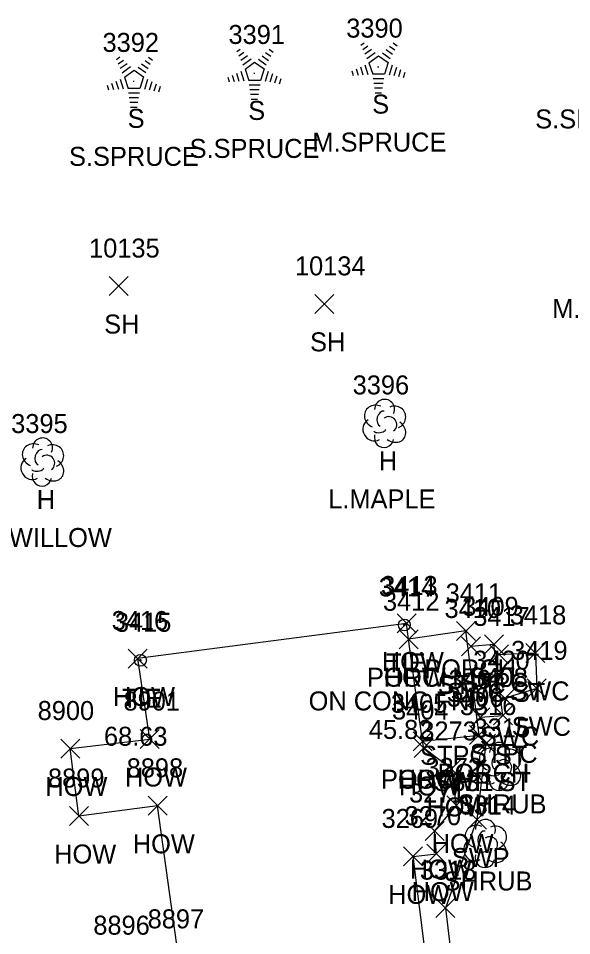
# Model space of a CAD drawing. Extents: x 1769141 to 1770911, y 735471 to 741449.
# Drawn here: x 1770378.4 to 1770436.6, y 737725.5 to 737822.1 of the extents above; entities that cross this region are included whole.
import ezdxf

# ---------------------------------------------------------------- set-up
doc = ezdxf.new("R2010")
doc.units = 0
for name, color, linetype in [('C_A', 7, 'Continuous'), ('C_C', 7, 'Continuous'), ('C_I', 7, 'Continuous'), ('CBP', 7, 'Continuous'), ('L_A', 7, 'Continuous'), ('L_C', 7, 'Continuous'), ('L_I', 7, 'Continuous'), ('L_TIC', 7, 'Continuous'), ('LBC', 7, 'Continuous'), ('LBF', 7, 'Continuous'), ('LSH', 7, 'Continuous'), ('LTC', 7, 'Continuous'), ('LTD', 7, 'Continuous'), ('R_A', 7, 'Continuous'), ('R_I', 7, 'Continuous'), ('R_TIC', 7, 'Continuous'), ('RSW', 7, 'Continuous')]:
    doc.layers.add(name, color=color, linetype=linetype)

msp = doc.modelspace()

# ---------------------------------------------------------------- linework, layer by layer
at = {"layer": 'CBP'}
for centre, radius in [((1770419.02, 737758.2), 0.625), ((1770419.02, 737758.2), 0.0833), ((1770391.214, 737754.481), 0.625), ((1770391.214, 737754.481), 0.0833)]:
    msp.add_circle(centre, radius, dxfattribs=at)
at = {"layer": 'L_TIC'}
for points in [[(1770387.905, 737792.885), (1770389.905, 737794.885)], [(1770389.905, 737792.885), (1770387.905, 737794.885)], [(1770409.597, 737791.01), (1770411.597, 737793.01)], [(1770411.597, 737791.01), (1770409.597, 737793.01)], [(1770418.259, 737757.356), (1770420.259, 737759.356)], [(1770420.259, 737757.356), (1770418.259, 737759.356)], [(1770424.497, 737756.575), (1770426.497, 737758.575)], [(1770426.497, 737756.575), (1770424.497, 737758.575)], [(1770418.459, 737755.695), (1770420.459, 737757.695)], [(1770420.459, 737755.695), (1770418.459, 737757.695)], [(1770418.459, 737755.695), (1770420.459, 737757.695)], [(1770420.459, 737755.695), (1770418.459, 737757.695)], [(1770425.029, 737754.935), (1770427.029, 737756.935)], [(1770427.029, 737754.935), (1770425.029, 737756.935)], [(1770427.46, 737755.159), (1770429.46, 737757.159)], [(1770429.46, 737755.159), (1770427.46, 737757.159)], [(1770389.934, 737753.663), (1770391.934, 737755.663)], [(1770391.934, 737753.663), (1770389.934, 737755.663)], [(1770426.026, 737747.476), (1770428.026, 737749.476)], [(1770428.026, 737747.476), (1770426.026, 737749.476)], [(1770428.408, 737747.681), (1770430.408, 737749.681)], [(1770430.408, 737747.681), (1770428.408, 737749.681)], [(1770425.895, 737745.597), (1770427.895, 737747.597)], [(1770427.895, 737745.597), (1770425.895, 737747.597)], [(1770391.202, 737745.185), (1770393.202, 737747.185)], [(1770393.202, 737745.185), (1770391.202, 737747.185)], [(1770419.935, 737744.953), (1770421.935, 737746.953)], [(1770421.935, 737744.953), (1770419.935, 737746.953)], [(1770419.935, 737744.953), (1770421.935, 737746.953)], [(1770421.935, 737744.953), (1770419.935, 737746.953)], [(1770382.814, 737744.19), (1770384.814, 737746.19)], [(1770384.814, 737744.19), (1770382.814, 737746.19)], [(1770420.056, 737744.244), (1770422.056, 737746.244)], [(1770422.056, 737744.244), (1770420.056, 737746.244)], [(1770422.961, 737742.04), (1770424.961, 737744.04)], [(1770424.961, 737742.04), (1770422.961, 737744.04)], [(1770392.025, 737738.155), (1770394.025, 737740.155)], [(1770394.025, 737738.155), (1770392.025, 737740.155)], [(1770423.503, 737738.197), (1770425.503, 737740.197)], [(1770425.503, 737738.197), (1770423.503, 737740.197)], [(1770383.741, 737737.082), (1770385.741, 737739.082)], [(1770385.741, 737737.082), (1770383.741, 737739.082)], [(1770421.207, 737735.501), (1770423.207, 737737.501)], [(1770423.207, 737735.501), (1770421.207, 737737.501)], [(1770421.397, 737733.117), (1770423.397, 737735.117)], [(1770423.397, 737733.117), (1770421.397, 737735.117)], [(1770418.931, 737732.828), (1770420.931, 737734.828)], [(1770420.931, 737732.828), (1770418.931, 737734.828)]]:
    msp.add_lwpolyline(points, dxfattribs=at)
at = {"layer": 'LBC'}
for points in [[(1770390.781, 737708.12), (1770397.04, 737708.561), (1770415.357, 737710.983), (1770415.291, 737712.076), (1770422.586, 737712.9), (1770419.931, 737733.828), (1770422.397, 737734.117), (1770422.207, 737736.501), (1770424.503, 737739.197), (1770423.961, 737743.04), (1770421.056, 737745.244), (1770420.935, 737745.953), (1770419.459, 737756.695), (1770419.259, 737758.356), (1770390.934, 737754.663)], [(1770392.202, 737746.185), (1770390.934, 737754.663)], [(1770389.566, 737722.586), (1770395.236, 737723.255), (1770393.025, 737739.155), (1770384.741, 737738.082), (1770383.814, 737745.19), (1770392.202, 737746.185)]]:
    msp.add_lwpolyline(points, dxfattribs=at)
at = {"layer": 'LBF'}
for points in [[(1770420.935, 737745.953), (1770426.895, 737746.597), (1770425.497, 737757.575), (1770419.459, 737756.695)], [(1770427.026, 737748.476), (1770429.408, 737748.681), (1770428.46, 737756.159), (1770426.029, 737755.935)]]:
    msp.add_lwpolyline(points, dxfattribs=at)
at = {"layer": 'LSH'}
for p, q in [((1770429.002, 737743.356), (1770429.002, 737743.356)), ((1770429.002, 737743.356), (1770429.002, 737743.356)), ((1770427.518, 737735.24), (1770427.518, 737735.24)), ((1770427.518, 737735.24), (1770427.518, 737735.24))]:
    msp.add_line(p, q, dxfattribs=at)
for centre in [(1770429.049, 737744.79), (1770427.565, 737736.674)]:
    msp.add_arc(centre, 1.047, 335.52715, 180.95627, dxfattribs=at)
for centre, major_axis, ratio, start_param, end_param in [((1770428.21, 737744.023), (1.21, -0.512), 0.895232, 1.570796, 4.712389), ((1770428.794, 737743.815), (-0.208, -0.792), 0.645439, 3.141593, 6.283185), ((1770430.044, 737743.94), (-1.141, -0.483), 0.949671, 1.570796, 4.712389), ((1770427.919, 737742.648), (0.584, -1.042), 0.959034, 3.141593, 6.283185), ((1770429.502, 737743.19), (-0.5, 0.667), 0.989748, 3.141593, 6.283185), ((1770430.002, 737742.523), (-1.09, 0.792), 0.841452, 1.570796, 4.712389), ((1770429.003, 737741.856), (0.265, 1.061), 0.942809, 1.570796, 4.712389), ((1770428.544, 737742.606), (-0.625, -0.083), 0.423636, 0, 3.141593), ((1770426.727, 737735.907), (1.21, -0.512), 0.895232, 1.570796, 4.712389), ((1770428.56, 737735.824), (-1.141, -0.483), 0.949671, 1.570796, 4.712389), ((1770427.31, 737735.698), (-0.208, -0.792), 0.645439, 3.141593, 6.283185), ((1770428.018, 737735.073), (-0.5, 0.667), 0.989748, 3.141593, 6.283185), ((1770426.435, 737734.531), (0.584, -1.042), 0.959034, 3.141593, 6.283185), ((1770428.518, 737734.407), (-1.09, 0.792), 0.841452, 1.570796, 4.712389), ((1770427.06, 737734.49), (-0.625, -0.083), 0.423636, 0, 3.141593), ((1770427.519, 737733.74), (0.265, 1.061), 0.942809, 1.570796, 4.712389)]:
    msp.add_ellipse(centre, major_axis=major_axis, ratio=ratio, start_param=start_param, end_param=end_param, dxfattribs=at)
at = {"layer": 'LTC'}
for p, q in [((1770414.44, 737819.253), (1770414.794, 737819.511)), ((1770414.649, 737818.788), (1770415.179, 737819.172)), ((1770417.467, 737819.145), (1770418.016, 737818.746)), ((1770417.838, 737819.493), (1770418.257, 737819.189)), ((1770401.379, 737818.586), (1770401.733, 737818.843)), ((1770401.588, 737818.12), (1770402.117, 737818.505)), ((1770401.798, 737817.655), (1770402.501, 737818.166)), ((1770404.035, 737818.13), (1770404.714, 737817.636)), ((1770404.406, 737818.478), (1770404.955, 737818.079)), ((1770404.777, 737818.826), (1770405.196, 737818.522)), ((1770414.859, 737818.322), (1770415.563, 737818.833)), ((1770415.069, 737817.856), (1770415.947, 737818.494)), ((1770415.293, 737817.401), (1770416.305, 737818.136)), ((1770416.305, 737818.136), (1770417.302, 737817.411)), ((1770416.725, 737818.448), (1770417.534, 737817.86)), ((1770417.096, 737818.797), (1770417.775, 737818.303)), ((1770388.677, 737817.749), (1770389.031, 737818.007)), ((1770388.886, 737817.284), (1770389.415, 737817.668)), ((1770389.096, 737816.818), (1770389.8, 737817.329)), ((1770391.333, 737817.293), (1770392.012, 737816.799)), ((1770391.704, 737817.641), (1770392.253, 737817.242)), ((1770392.075, 737817.989), (1770392.494, 737817.685)), ((1770402.007, 737817.189), (1770402.886, 737817.827)), ((1770402.232, 737816.734), (1770403.244, 737817.468)), ((1770403.244, 737817.468), (1770404.241, 737816.743)), ((1770403.664, 737817.781), (1770404.473, 737817.192)), ((1770414.839, 737817.182), (1770415.169, 737816.163)), ((1770415.293, 737817.401), (1770415.68, 737816.208)), ((1770417.302, 737817.411), (1770416.911, 737816.208)), ((1770417.739, 737817.14), (1770417.401, 737816.1)), ((1770389.305, 737816.352), (1770390.184, 737816.99)), ((1770389.53, 737815.897), (1770390.542, 737816.632)), ((1770390.542, 737816.632), (1770391.539, 737815.907)), ((1770390.962, 737816.944), (1770391.771, 737816.356)), ((1770401.322, 737816.298), (1770401.593, 737815.463)), ((1770401.777, 737816.515), (1770402.108, 737815.495)), ((1770402.232, 737816.734), (1770402.619, 737815.54)), ((1770404.241, 737816.743), (1770403.849, 737815.54)), ((1770404.678, 737816.472), (1770404.34, 737815.433)), ((1770405.123, 737816.222), (1770404.835, 737815.337)), ((1770413.472, 737816.532), (1770413.624, 737816.064)), ((1770413.928, 737816.749), (1770414.139, 737816.097)), ((1770414.383, 737816.966), (1770414.654, 737816.13)), ((1770416.911, 737816.208), (1770415.68, 737816.208)), ((1770418.184, 737816.889), (1770417.896, 737816.005)), ((1770418.629, 737816.639), (1770418.391, 737815.91)), ((1770419.073, 737816.389), (1770418.886, 737815.815)), ((1770388.165, 737815.245), (1770388.376, 737814.593)), ((1770388.62, 737815.462), (1770388.891, 737814.626)), ((1770389.075, 737815.678), (1770389.406, 737814.659)), ((1770389.53, 737815.897), (1770389.917, 737814.704)), ((1770391.539, 737815.907), (1770391.148, 737814.704)), ((1770391.976, 737815.636), (1770391.638, 737814.596)), ((1770392.421, 737815.385), (1770392.133, 737814.501)), ((1770392.865, 737815.135), (1770392.628, 737814.406)), ((1770400.411, 737815.865), (1770400.563, 737815.397)), ((1770400.866, 737816.082), (1770401.078, 737815.43)), ((1770403.849, 737815.54), (1770402.619, 737815.54)), ((1770405.567, 737815.972), (1770405.33, 737815.242)), ((1770406.011, 737815.722), (1770405.825, 737815.147)), ((1770416.872, 737815.708), (1770415.728, 737815.708)), ((1770416.789, 737815.208), (1770415.8, 737815.208)), ((1770387.709, 737815.028), (1770387.861, 737814.56)), ((1770391.148, 737814.704), (1770389.917, 737814.704)), ((1770391.109, 737814.204), (1770389.965, 737814.204)), ((1770393.31, 737814.885), (1770393.123, 737814.311)), ((1770403.811, 737815.04), (1770402.666, 737815.04)), ((1770403.727, 737814.54), (1770402.739, 737814.54)), ((1770416.705, 737814.708), (1770415.873, 737814.708)), ((1770416.621, 737814.208), (1770415.946, 737814.208)), ((1770391.025, 737813.704), (1770390.037, 737813.704)), ((1770390.942, 737813.204), (1770390.11, 737813.204)), ((1770403.644, 737814.04), (1770402.812, 737814.04)), ((1770403.56, 737813.54), (1770402.885, 737813.54)), ((1770390.858, 737812.704), (1770390.183, 737812.704))]:
    msp.add_line(p, q, dxfattribs=at)
at = {"layer": 'LTD'}
for p, q in [((1770416.889, 737779.474), (1770416.889, 737779.474)), ((1770416.889, 737779.474), (1770416.889, 737779.474)), ((1770380.858, 737775.408), (1770380.858, 737775.408)), ((1770380.858, 737775.408), (1770380.858, 737775.408))]:
    msp.add_line(p, q, dxfattribs=at)
for centre in [(1770416.936, 737780.908), (1770380.905, 737776.842)]:
    msp.add_arc(centre, 1.047, 335.52715, 180.95627, dxfattribs=at)
for centre, major_axis, ratio, start_param, end_param in [((1770416.098, 737780.141), (1.21, -0.512), 0.895232, 1.570796, 4.712389), ((1770417.931, 737780.058), (-1.141, -0.483), 0.949671, 1.570796, 4.712389), ((1770416.681, 737779.932), (-0.208, -0.792), 0.645439, 3.141593, 6.283185), ((1770415.806, 737778.766), (0.584, -1.042), 0.959034, 3.141593, 6.283185), ((1770417.389, 737779.308), (-0.5, 0.667), 0.989748, 3.141593, 6.283185), ((1770417.89, 737778.641), (-1.09, 0.792), 0.841452, 1.570796, 4.712389), ((1770416.431, 737778.724), (-0.625, -0.083), 0.423636, 0, 3.141593), ((1770416.89, 737777.974), (0.265, 1.061), 0.942809, 1.570796, 4.712389), ((1770380.066, 737776.075), (1.21, -0.512), 0.895232, 1.570796, 4.712389), ((1770380.65, 737775.867), (-0.208, -0.792), 0.645439, 3.141593, 6.283185), ((1770381.9, 737775.992), (-1.141, -0.483), 0.949671, 1.570796, 4.712389), ((1770379.775, 737774.7), (0.584, -1.042), 0.959034, 3.141593, 6.283185), ((1770381.358, 737775.242), (-0.5, 0.667), 0.989748, 3.141593, 6.283185), ((1770380.4, 737774.658), (-0.625, -0.083), 0.423636, 0, 3.141593), ((1770381.858, 737774.575), (-1.09, 0.792), 0.841452, 1.570796, 4.712389), ((1770380.858, 737773.908), (0.265, 1.061), 0.942809, 1.570796, 4.712389)]:
    msp.add_ellipse(centre, major_axis=major_axis, ratio=ratio, start_param=start_param, end_param=end_param, dxfattribs=at)
at = {"layer": 'R_TIC'}
for points in [[(1770431.817, 737754.257), (1770433.817, 737756.257)], [(1770433.817, 737754.257), (1770431.817, 737756.257)], [(1770427.973, 737754.1), (1770429.973, 737756.1)], [(1770429.973, 737754.1), (1770427.973, 737756.1)], [(1770431.967, 737750.526), (1770433.967, 737752.526)], [(1770433.967, 737750.526), (1770431.967, 737752.526)], [(1770428.616, 737749.491), (1770430.616, 737751.491)], [(1770430.616, 737749.491), (1770428.616, 737751.491)], [(1770426.615, 737744.706), (1770428.615, 737746.706)], [(1770428.615, 737744.706), (1770426.615, 737746.706)], [(1770425.656, 737736.708), (1770427.656, 737738.708)], [(1770427.656, 737736.708), (1770425.656, 737738.708)], [(1770422.347, 737727.381), (1770424.347, 737729.381)], [(1770424.347, 737727.381), (1770422.347, 737729.381)]]:
    msp.add_lwpolyline(points, dxfattribs=at)
at = {"layer": 'RSW'}
for points in [[(1770428.973, 737755.1), (1770432.817, 737755.257), (1770432.967, 737751.526), (1770429.616, 737750.491)], [(1770427.615, 737745.706), (1770426.656, 737737.708), (1770423.347, 737728.381), (1770424.997, 737714.481), (1770423.076, 737713.609)]]:
    msp.add_lwpolyline(points, dxfattribs=at)

# ---------------------------------------------------------------- texts
at = {"layer": 'C_A'}
for p in [(1770417.099, 737753.2), (1770389.293, 737749.481)]:
    msp.add_text('TIE', height=2, dxfattribs=at).set_placement(p)
at = {"layer": 'C_C'}
for s, p in [('ON CONC FND', (1770408.933, 737749.2)), ('45.82', (1770415.272, 737746.2)), ('68.63', (1770387.372, 737745.481))]:
    msp.add_text(s, height=2, dxfattribs=at).set_placement(p)
at = {"layer": 'C_I'}
for s, p in [('3414', (1770416.327, 737761.2)), ('3415', (1770388.521, 737757.481))]:
    msp.add_text(s, height=2, dxfattribs=at).set_placement(p)
at = {"layer": 'L_A'}
for s, p in [('S', (1770402.569, 737811.378)), ('S', (1770415.63, 737812.045)), ('S', (1770389.867, 737810.541)), ('SH', (1770387.393, 737788.885)), ('SH', (1770409.085, 737787.01)), ('H', (1770416.322, 737774.474)), ('H', (1770380.291, 737770.408)), ('HOW', (1770416.645, 737753.356)), ('PORCH', (1770421.119, 737752.575)), ('PORCH', (1770415.081, 737751.695)), ('HOW', (1770416.844, 737751.695)), ('STPC', (1770422.54, 737750.935)), ('STPC', (1770424.972, 737751.159)), ('HOW', (1770388.32, 737749.663)), ('STPC', (1770425.919, 737743.681)), ('STPC ST', (1770420.672, 737743.476)), ('HOW', (1770389.588, 737741.185)), ('PORCH', (1770416.557, 737740.953)), ('HOW', (1770418.321, 737740.953)), ('PORCH', (1770422.517, 737741.597)), ('HOW', (1770381.199, 737740.19)), ('HOW', (1770418.442, 737740.244)), ('HOW', (1770421.347, 737738.04)), ('SHRUB', (1770424.632, 737738.356)), ('HOW', (1770390.41, 737734.155)), ('HOW', (1770421.889, 737734.197)), ('HOW', (1770382.127, 737733.082)), ('HOW', (1770419.592, 737731.501)), ('SHRUB', (1770423.148, 737730.24)), ('HOW', (1770419.782, 737729.117)), ('HOW', (1770417.317, 737728.828))]:
    msp.add_text(s, height=2, dxfattribs=at).set_placement(p)
at = {"layer": 'L_C'}
for s, p in [('S.SPRUCE', (1770432.805, 737810.483)), ('S.SPRUCE', (1770396.396, 737807.378)), ('M.SPRUCE', (1770409.331, 737808.045)), ('S.SPRUCE', (1770383.694, 737806.541)), ('M.BALSAM', (1770434.601, 737790.534)), ('L.MAPLE', (1770411, 737770.474)), ('M.WILLOW', (1770374.386, 737766.408))]:
    msp.add_text(s, height=2, dxfattribs=at).set_placement(p)
at = {"layer": 'L_I'}
for s, p in [('3390', (1770412.898, 737820.045)), ('3391', (1770400.49, 737819.378)), ('3392', (1770387.222, 737818.541)), ('10135', (1770385.802, 737796.885)), ('10134', (1770407.494, 737795.01)), ('3396', (1770413.574, 737782.474)), ('3395', (1770377.598, 737778.408)), ('3413', (1770416.566, 737761.356)), ('3411', (1770423.371, 737760.575)), ('3412', (1770416.766, 737759.695)), ('3412', (1770416.766, 737759.695)), ('3409', (1770425.113, 737759.159)), ('3410', (1770423.249, 737758.935)), ('3416', (1770388.186, 737757.663)), ('3407', (1770423.687, 737751.476)), ('3408', (1770426.069, 737751.681)), ('3406', (1770423.501, 737749.597)), ('8901', (1770389.43, 737749.185)), ('3405', (1770417.597, 737748.953)), ('3405', (1770417.597, 737748.953)), ('8900', (1770380.388, 737748.19)), ('3404', (1770417.717, 737748.244)), ('3273', (1770420.701, 737746.04)), ('3315', (1770426.309, 737746.356)), ('8898', (1770389.765, 737742.155)), ('3272', (1770421.243, 737742.197)), ('8899', (1770381.473, 737741.082)), ('3271', (1770419.514, 737739.501)), ('3314', (1770424.825, 737738.24)), ('3269', (1770416.616, 737736.828)), ('3270', (1770419.05, 737737.117)), ('8897', (1770391.976, 737726.255)), ('8896', (1770386.251, 737725.586))]:
    msp.add_text(s, height=2, dxfattribs=at).set_placement(p)
at = {"layer": 'LTC'}
for p in [(1770403.126, 737816.482), (1770416.187, 737817.149), (1770390.424, 737815.645)]:
    msp.add_text('.', height=1.037, rotation=270, dxfattribs=at).set_placement(p)
at = {"layer": 'R_A'}
for s, p in [('SWC ST', (1770423.469, 737750.1)), ('SWC', (1770430.18, 737750.257)), ('SWC', (1770430.329, 737746.526)), ('SWC', (1770426.978, 737745.491)), ('SWP ST', (1770422.111, 737740.706)), ('SWP', (1770424.018, 737732.708))]:
    msp.add_text(s, height=2, dxfattribs=at).set_placement(p)
at = {"layer": 'R_I'}
for s, p in [('3417', (1770426.28, 737758.1)), ('3418', (1770430.125, 737758.257)), ('3419', (1770430.266, 737754.526)), ('3420', (1770426.269, 737753.491)), ('3316', (1770424.867, 737748.706)), ('3317', (1770423.963, 737740.708)), ('3318', (1770420.654, 737731.381))]:
    msp.add_text(s, height=2, dxfattribs=at).set_placement(p)

doc.saveas('drawing.dxf')
